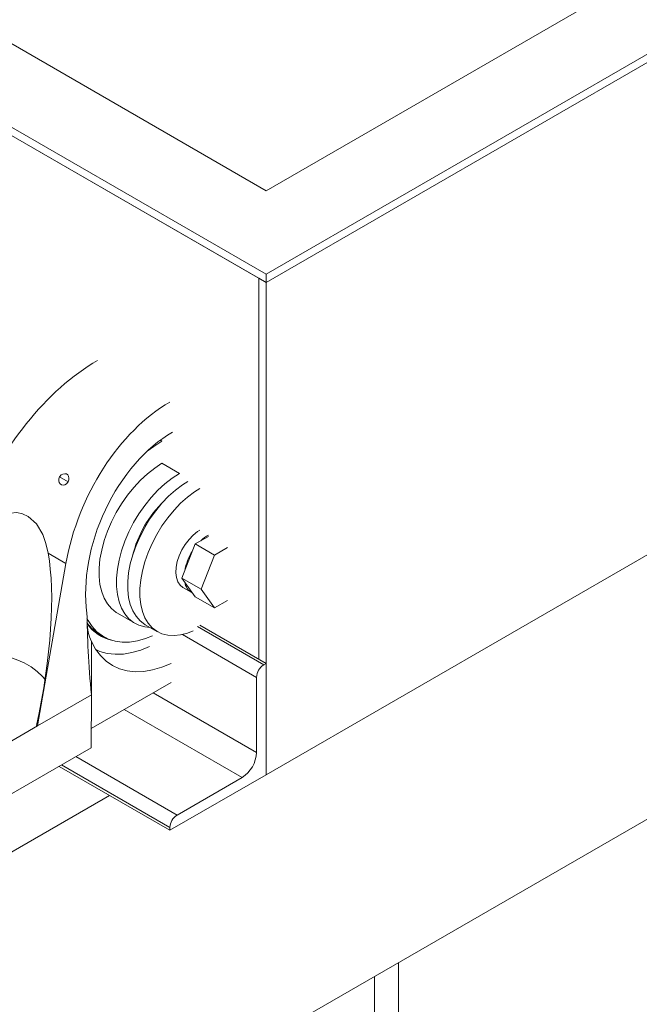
# Model space of a CAD drawing. Header units: millimetres. Extents: x 450 to 25135, y 150 to 17673.
# Tile 406 of 463: x 21833 to 22015, y 11841 to 12130. Entities that reach past the tile are written whole.
import ezdxf

# ---------------------------------------------------------------- set-up
doc = ezdxf.new("R2010")
doc.units = ezdxf.units.MM
doc.linetypes.add('SLD-Centrada-doble', pattern=[12.7, 6.35, -1.27, 1.27, -1.27, 1.27, -1.27])
doc.linetypes.add('SLD-Continua', pattern=[0])
doc.layers.add('OCULTA', color=8, linetype='SLD-Continua')

msp = doc.modelspace()

# ---------------------------------------------------------------- linework, layer by layer
at = {"layer": 'OCULTA', "linetype": 'SLD-Continua', "lineweight": 18, "ltscale": 30}
for p, q in [((21905.69, 12055.4), (23086.56, 12736.93)), ((21905.69, 12079.89), (23044.13, 12736.93)), ((21905.69, 12052.95), (23086.56, 12734.48)), ((21905.69, 12052.95), (23086.56, 12734.48)), ((23086.56, 12589.94), (21905.69, 11908.4)), ((22895.64, 12402.16), (21541.53, 11620.64)), ((21713.44, 12190.84), (21905.69, 12079.89)), ((21698.9, 12174.75), (21905.69, 12055.4)), ((21697.61, 12173.04), (21905.69, 12052.95)), ((21903.57, 12054.17), (21697.61, 12173.04)), ((21903.57, 12054.17), (21905.69, 12052.95)), ((21903.57, 11942.29), (21903.57, 12054.17)), ((21903.57, 11942.29), (21903.57, 12054.17)), ((21905.69, 12052.95), (21905.69, 12055.4)), ((21905.69, 11908.4), (21905.69, 12052.95)), ((21845.05, 11995.85), (21845.05, 11995.85)), ((21845.05, 11995.85), (21845.05, 11995.85)), ((21888.72, 11978.38), (21884.84, 11976.15)), ((21884.84, 11976.15), (21880.96, 11966.15)), ((21884.84, 11976.15), (21890.5, 11972.88)), ((21890.5, 11972.88), (21886.62, 11962.88)), ((21894.38, 11975.12), (21890.5, 11972.88)), ((21838.53, 11922.71), (21846.92, 11970.46)), ((21880.96, 11966.15), (21886.62, 11962.88)), ((21880.96, 11966.15), (21884.84, 11960.63)), ((21881.25, 11963.39), (21883.72, 11961.97)), ((21886.62, 11962.88), (21890.5, 11957.37)), ((21884.84, 11960.63), (21890.5, 11957.37)), ((21890.5, 11957.37), (21894.38, 11959.6)), ((21862.04, 11955.83), (21867.16, 11952.88)), ((21870.21, 11952.44), (21873.75, 11950.4)), ((21905.69, 11941.07), (21886.25, 11952.29)), ((21856.87, 11949.58), (21858.04, 11948.9)), ((21904.99, 11940.66), (21905.69, 11941.07)), ((21905.69, 11941.07), (21905.69, 11908.4)), ((21877.76, 11935.47), (21854.36, 11921.96)), ((21902.86, 11914.94), (21902.86, 11936.99)), ((21854.37, 11931.85), (21838.53, 11922.71)), ((21854.36, 11916.33), (21854.37, 11931.85)), ((21838.53, 11922.71), (21823.88, 11914.25)), ((21838.53, 11922.71), (21838.29, 11922.84)), ((21822.75, 11898.09), (21854.36, 11916.33)), ((21877.41, 11892.08), (21844.88, 11910.86)), ((21905.69, 11908.4), (21877.41, 11892.08)), ((21879.53, 11896.57), (21898.62, 11907.59)), ((21859.73, 11902.28), (21541.53, 11718.64)), ((21877.41, 11892.08), (21877.41, 11892.9)), ((21944.58, 11853.26), (21944.58, 11745.32)), ((21937.51, 11849.18), (21937.51, 11749.4))]:
    msp.add_line(p, q, dxfattribs=at)
at = {"layer": 'OCULTA', "linetype": 'SLD-Centrada-doble', "lineweight": 18, "ltscale": 30}
for p, q in [((21875.11, 12006.37), (21874.63, 12006.65)), ((21875.11, 11999.84), (21880.24, 11996.88)), ((21847.52, 11994.42), (21845.05, 11995.85)), ((21846.92, 11970.46), (21841.66, 11973.5)), ((21902.86, 11936.99), (21881.09, 11949.55)), ((21904.99, 11940.66), (21885.54, 11951.88)), ((21854.37, 11931.9), (21854.39, 11947.5)), ((21902.86, 11914.94), (21872.53, 11932.45)), ((21898.62, 11907.59), (21864.04, 11927.55)), ((21879.53, 11896.57), (21849.83, 11913.71)), ((21877.41, 11892.9), (21845.58, 11911.26))]:
    msp.add_line(p, q, dxfattribs=at)
at = {"layer": 'OCULTA', "linetype": 'SLD-Continua', "lineweight": 18, "ltscale": 30, "flags": 128}
for points in [[(21870.78, 12003.42), (21872.67, 12004.82), (21875.11, 12006.37)], [(21862.04, 11955.83), (21861.66, 11956.07), (21860.28, 11957.17), (21859.1, 11958.56), (21858.13, 11960.22), (21857.4, 11962.13), (21856.9, 11964.26), (21856.65, 11966.59), (21856.65, 11969.07), (21856.9, 11971.68), (21857.4, 11974.38), (21858.13, 11977.14), (21859.1, 11979.92), (21860.28, 11982.67), (21861.66, 11985.37), (21863.22, 11987.98), (21864.95, 11990.46), (21866.81, 11992.78), (21868.79, 11994.9), (21870.85, 11996.8), (21872.96, 11998.45), (21875.11, 11999.84)], [(21845.05, 11995.85), (21844.83, 11995.31), (21844.78, 11994.74), (21844.9, 11994.22), (21845.18, 11993.8), (21845.57, 11993.54), (21846.05, 11993.45), (21846.56, 11993.56), (21847.03, 11993.84), (21847.42, 11994.26), (21847.52, 11994.42)], [(21847.52, 11994.42), (21847.74, 11994.96), (21847.8, 11995.52), (21847.7, 11996.03), (21847.43, 11996.45), (21847.03, 11996.71), (21846.54, 11996.8), (21846.03, 11996.7), (21845.55, 11996.43), (21845.15, 11996), (21845.05, 11995.85)], [(21880.24, 11996.88), (21878.09, 11995.5), (21875.97, 11993.84), (21873.91, 11991.94), (21871.94, 11989.82), (21870.08, 11987.5), (21868.35, 11985.02), (21866.79, 11982.42), (21865.4, 11979.72), (21864.22, 11976.96), (21863.26, 11974.18), (21862.52, 11971.42), (21862.03, 11968.72), (21861.78, 11966.11), (21861.78, 11963.63), (21862.03, 11961.31), (21862.52, 11959.18), (21863.26, 11957.27), (21864.22, 11955.6), (21865.4, 11954.21), (21866.79, 11953.11), (21868.35, 11952.3), (21870.08, 11951.82), (21871.58, 11951.66)], [(21882.71, 11994.51), (21881.14, 11993.52), (21879.07, 11991.97), (21877.05, 11990.17), (21875.11, 11988.14), (21873.27, 11985.91), (21871.57, 11983.52), (21870.03, 11981), (21868.66, 11978.37), (21867.49, 11975.69), (21866.53, 11972.99), (21865.8, 11970.3), (21865.31, 11967.66), (21865.06, 11965.12), (21865.06, 11962.7), (21865.31, 11960.44), (21865.8, 11958.37), (21866.53, 11956.53), (21867.49, 11954.93), (21868.66, 11953.6), (21870.03, 11952.55), (21870.21, 11952.44)], [(21886.25, 11992.47), (21884.68, 11991.48), (21882.61, 11989.93), (21880.59, 11988.13), (21878.64, 11986.1), (21876.81, 11983.87), (21875.11, 11981.48), (21873.56, 11978.96), (21872.2, 11976.33), (21871.03, 11973.65), (21870.07, 11970.95), (21869.34, 11968.26), (21868.85, 11965.62), (21868.6, 11963.08), (21868.6, 11960.66), (21868.85, 11958.4), (21869.34, 11956.33), (21870.07, 11954.49), (21871.03, 11952.89), (21872.2, 11951.56), (21873.56, 11950.51), (21875.11, 11949.77), (21876.81, 11949.34), (21878.64, 11949.24), (21880.59, 11949.45), (21882.61, 11949.97), (21884.23, 11950.61)], [(21825.76, 11982.68), (21827.23, 11983.83), (21828.86, 11984.71), (21830.62, 11985.23), (21832.45, 11985.35), (21834.2, 11985.02), (21835.86, 11984.27), (21838.3, 11982.05), (21840.09, 11978.95), (21841.02, 11976.3), (21841.66, 11973.5)], [(21886.25, 11980.22), (21885.58, 11979.8), (21884.27, 11978.76), (21883.04, 11977.48), (21881.91, 11976), (21880.94, 11974.39), (21880.16, 11972.69), (21879.59, 11970.98), (21879.26, 11969.3), (21879.18, 11967.71), (21879.35, 11966.28), (21879.76, 11965.06), (21880.4, 11964.08), (21881.25, 11963.39)], [(21872.28, 11949.15), (21870.25, 11948.36), (21867.88, 11947.7), (21865.59, 11947.36), (21863.39, 11947.33), (21861.32, 11947.63), (21859.38, 11948.24), (21857.61, 11949.17), (21856.01, 11950.39), (21854.62, 11951.9), (21853.43, 11953.69), (21853.08, 11954.35)], [(21856.87, 11949.24), (21858.08, 11948.66), (21859.7, 11948.12)], [(21854.39, 11947.5), (21855.59, 11945.3), (21857.02, 11943.38), (21858.69, 11941.77), (21860.56, 11940.48), (21862.62, 11939.53), (21864.86, 11938.91), (21867.24, 11938.65), (21869.76, 11938.73), (21872.37, 11939.16), (21875.07, 11939.94), (21877.76, 11941.03)], [(21827.9, 11943.66), (21829.81, 11943.15), (21832.32, 11942.28), (21834.62, 11941.24), (21836.69, 11940.04), (21838.49, 11938.71), (21840, 11937.27), (21840.77, 11936.33)], [(21855.67, 11945.17), (21856.91, 11944.63), (21859.06, 11944.03), (21861.36, 11943.77), (21863.78, 11943.84), (21866.3, 11944.26), (21868.9, 11945), (21871.4, 11946.01)], [(21855.67, 11945.17), (21856.91, 11944.63), (21859.06, 11944.03), (21861.36, 11943.77), (21863.78, 11943.84), (21866.3, 11944.26), (21868.9, 11945), (21871.4, 11946.01)]]:
    msp.add_lwpolyline(points, dxfattribs=at)
at = {"layer": 'OCULTA', "linetype": 'SLD-Continua', "lineweight": 18, "ltscale": 900}
for centre, radius, start, end in [((21899.36, 11964.49), 33.92, 133.9093, 166.1083), ((21894.72, 11968.63), 11.8, 120.5577, 134.0628), ((21897.43, 11965.51), 15.87, 147.7101, 169.8801), ((21885.96, 11965.54), 4.2, 187.8911, 242.2955), ((21862.97, 11960), 12.08, 215.0072, 239.6768), ((21862.99, 11959.53), 11.96, 214.4826, 258.6512), ((21867.53, 11953.37), 14.39, 180.8621, 204.0812), ((21907.47, 11936.78), 4.61, 122.6023, 177.3977), ((21893.65, 11915.36), 9.22, 302.6023, 357.3977), ((21882.01, 11892.69), 4.61, 122.6023, 177.3977)]:
    msp.add_arc(centre, radius, start, end, dxfattribs=at)
for centre, major_axis, ratio, start_param, end_param in [((21852.23, 11991.69), (28.66, 40.9), 0.509613, 0.829912, 2.051642), ((21881.37, 11974.87), (20.1, 45.76), 0.637821, 0.715051, 1.936781), ((21881.43, 11974.18), (16.29, 37.12), 0.637804, 0.714819, 2.338305), ((21818.72, 11921.86), (15.49, 64.24), 0.285405, 4.796343, 5.711607), ((21857.56, 11933.69), (-3, 34.57), 0.096023, 0.865414, 1.615612)]:
    msp.add_ellipse(centre, major_axis=major_axis, ratio=ratio, start_param=start_param, end_param=end_param, dxfattribs=at)

doc.saveas('drawing.dxf')
